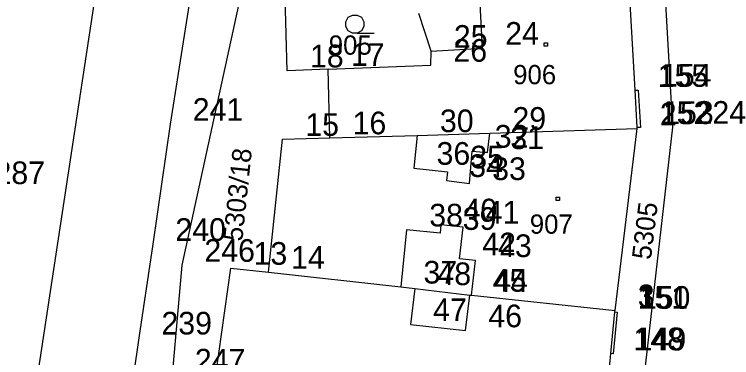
# Model space of a CAD drawing. Extents: x -822293 to -820259, y -1071573 to -1068794.
# Drawn here: x -821843.1 to -821779.8, y -1070108.5 to -1070078.2 of the extents above; entities that cross this region are included whole.
import ezdxf

# ---------------------------------------------------------------- set-up
doc = ezdxf.new("R2010")
doc.units = 0
for name, color, linetype in [('Vrstva 10', 7, 'Continuous'), ('Vrstva 11', 7, 'Continuous'), ('Vrstva 2', 7, 'Continuous'), ('Vrstva 3', 7, 'Continuous'), ('Vrstva 5', 7, 'Continuous'), ('Vrstva 6', 7, 'Continuous'), ('Vrstva 8', 7, 'Continuous'), ('Vrstva 9', 7, 'Continuous')]:
    doc.layers.add(name, color=color, linetype=linetype)

# ---------------------------------------------------------------- blocks, each defined once
blk = doc.blocks.new('Z304')
at = {"layer": 'Vrstva 2'}
for p, q in [((-60, 60), (-20, 80)), ((-20, 80), (20, 80)), ((20, 80), (60, 60)), ((-80, 20), (-60, 60)), ((-80, -20), (-80, 20)), ((60, 60), (80, 20)), ((80, 20), (80, -20)), ((-60, -60), (-80, -20)), ((-20, -80), (-60, -60)), ((60, -60), (20, -80)), ((80, -20), (60, -60)), ((20, -80), (-20, -80)), ((20, -80), (170, -80))]:
    blk.add_line(p, q, dxfattribs=at)
blk = doc.blocks.new('Z402')
at = {"layer": 'Vrstva 2'}
for p, q in [((-10, 10), (20, 10)), ((-10, -20), (-10, 10)), ((20, 10), (20, -20)), ((20, -20), (-10, -20))]:
    blk.add_line(p, q, dxfattribs=at)

msp = doc.modelspace()

# ---------------------------------------------------------------- linework, layer by layer
at = {"layer": 'Vrstva 2'}
for p, q in [((-821784.97, -1070088.19), (-821786.71, -1070058.24)), ((-821819.51, -1070060.05), (-821828.32, -1070100.38)), ((-821842.56, -1070120.24), (-821833.95, -1070063.53)), ((-821827.24, -1070074.59), (-821829.35, -1070087.93)), ((-821788.31, -1070084.93), (-821788.88, -1070074.77)), ((-821819, -1070083.21), (-821819.22, -1070075.99)), ((-821806.3, -1070081.48), (-821807.38, -1070078.16)), ((-821806.34, -1070082.71), (-821806.3, -1070081.48)), ((-821815.39, -1070083.08), (-821819, -1070083.21)), ((-821815.39, -1070083.08), (-821806.34, -1070082.71)), ((-821815.24, -1070089.12), (-821815.39, -1070083.08)), ((-821788.13, -1070088.22), (-821788.31, -1070084.93)), ((-821829.35, -1070087.93), (-821830.88, -1070098.53)), ((-821801.13, -1070088.72), (-821788.12, -1070088.32)), ((-821790.07, -1070104.39), (-821788.12, -1070088.32)), ((-821788.63, -1070120.3), (-821784.97, -1070088.19)), ((-821788.12, -1070088.32), (-821788.13, -1070088.22)), ((-821815.24, -1070089.12), (-821807.53, -1070088.93)), ((-821807.53, -1070088.93), (-821801.13, -1070088.72)), ((-821820.67, -1070100.99), (-821819.41, -1070089.26)), ((-821819.41, -1070089.26), (-821815.24, -1070089.12)), ((-821830.88, -1070098.53), (-821832.11, -1070106.8)), ((-821828.32, -1070100.38), (-821829.16, -1070110.07)), ((-821825.77, -1070113.26), (-821823.98, -1070100.64)), ((-821823.98, -1070100.64), (-821820.67, -1070100.99)), ((-821820.67, -1070100.99), (-821808.98, -1070102.3)), ((-821808.98, -1070102.3), (-821807.75, -1070102.44)), ((-821807.75, -1070102.44), (-821802.88, -1070103.02)), ((-821802.88, -1070103.02), (-821802.73, -1070103.04)), ((-821802.73, -1070103.04), (-821790.07, -1070104.39)), ((-821790.45, -1070108.19), (-821790.09, -1070104.51)), ((-821790.09, -1070104.51), (-821790.07, -1070104.39)), ((-821832.11, -1070106.8), (-821834.26, -1070121.72)), ((-821791.29, -1070116.7), (-821790.45, -1070108.19))]:
    msp.add_line(p, q, dxfattribs=at)
at = {"layer": 'Vrstva 3'}
for p, q in [((-821801.77, -1070081.21), (-821802.06, -1070075.49)), ((-821806.3, -1070081.48), (-821801.77, -1070081.21)), ((-821788.31, -1070084.93), (-821788.02, -1070084.91)), ((-821788.02, -1070084.91), (-821787.83, -1070088.21)), ((-821787.83, -1070088.21), (-821788.13, -1070088.22)), ((-821807.53, -1070088.93), (-821807.83, -1070091.81)), ((-821801.32, -1070090.43), (-821801.13, -1070088.72)), ((-821802.92, -1070093.16), (-821802.69, -1070090.3)), ((-821802.69, -1070090.3), (-821801.32, -1070090.43)), ((-821807.83, -1070091.81), (-821804.85, -1070092.13)), ((-821804.85, -1070092.13), (-821804.95, -1070092.89)), ((-821804.95, -1070092.89), (-821802.92, -1070093.16)), ((-821805.44, -1070096.81), (-821805.52, -1070097.56)), ((-821803.49, -1070097.01), (-821805.44, -1070096.81)), ((-821803.79, -1070099.81), (-821803.49, -1070097.01)), ((-821808.47, -1070097.26), (-821808.98, -1070102.3)), ((-821805.52, -1070097.56), (-821808.47, -1070097.26)), ((-821802.4, -1070099.96), (-821803.79, -1070099.81)), ((-821802.73, -1070103.04), (-821802.4, -1070099.96)), ((-821807.75, -1070102.44), (-821808.13, -1070105.61)), ((-821803.26, -1070106.16), (-821802.88, -1070103.02)), ((-821789.89, -1070104.53), (-821790.25, -1070108.21)), ((-821790.09, -1070104.51), (-821789.89, -1070104.53)), ((-821808.13, -1070105.61), (-821803.26, -1070106.16)), ((-821790.25, -1070108.21), (-821790.45, -1070108.19))]:
    msp.add_line(p, q, dxfattribs=at)
at = {"layer": 'Vrstva 8'}
for p, q in [((-821801.77, -1070081.21), (-821801.77, -1070081.21)), ((-821806.3, -1070081.48), (-821806.3, -1070081.48)), ((-821819, -1070083.21), (-821819, -1070083.21)), ((-821815.39, -1070083.08), (-821815.39, -1070083.08)), ((-821806.34, -1070082.71), (-821806.34, -1070082.71)), ((-821788.31, -1070084.93), (-821788.31, -1070084.93)), ((-821788.02, -1070084.91), (-821788.02, -1070084.91)), ((-821829.35, -1070087.93), (-821829.35, -1070087.93)), ((-821788.13, -1070088.22), (-821788.13, -1070088.22)), ((-821788.12, -1070088.32), (-821788.12, -1070088.32)), ((-821787.83, -1070088.21), (-821787.83, -1070088.21)), ((-821784.97, -1070088.19), (-821784.97, -1070088.19)), ((-821807.53, -1070088.93), (-821807.53, -1070088.93)), ((-821801.13, -1070088.72), (-821801.13, -1070088.72)), ((-821819.41, -1070089.26), (-821819.41, -1070089.26)), ((-821815.24, -1070089.12), (-821815.24, -1070089.12)), ((-821802.69, -1070090.3), (-821802.69, -1070090.3)), ((-821801.32, -1070090.43), (-821801.32, -1070090.43)), ((-821807.83, -1070091.81), (-821807.83, -1070091.81)), ((-821804.85, -1070092.13), (-821804.85, -1070092.13)), ((-821804.95, -1070092.89), (-821804.95, -1070092.89)), ((-821802.92, -1070093.16), (-821802.92, -1070093.16)), ((-821805.44, -1070096.81), (-821805.44, -1070096.81)), ((-821803.49, -1070097.01), (-821803.49, -1070097.01)), ((-821808.47, -1070097.26), (-821808.47, -1070097.26)), ((-821805.52, -1070097.56), (-821805.52, -1070097.56)), ((-821830.88, -1070098.53), (-821830.88, -1070098.53)), ((-821828.32, -1070100.38), (-821828.32, -1070100.38)), ((-821803.79, -1070099.81), (-821803.79, -1070099.81)), ((-821802.4, -1070099.96), (-821802.4, -1070099.96)), ((-821823.98, -1070100.64), (-821823.98, -1070100.64)), ((-821820.67, -1070100.99), (-821820.67, -1070100.99)), ((-821808.98, -1070102.3), (-821808.98, -1070102.3)), ((-821807.75, -1070102.44), (-821807.75, -1070102.44)), ((-821802.88, -1070103.02), (-821802.88, -1070103.02)), ((-821802.73, -1070103.04), (-821802.73, -1070103.04)), ((-821790.09, -1070104.51), (-821790.09, -1070104.51)), ((-821790.07, -1070104.39), (-821790.07, -1070104.39)), ((-821789.89, -1070104.53), (-821789.89, -1070104.53)), ((-821808.13, -1070105.61), (-821808.13, -1070105.61)), ((-821803.26, -1070106.16), (-821803.26, -1070106.16)), ((-821832.11, -1070106.8), (-821832.11, -1070106.8)), ((-821790.45, -1070108.19), (-821790.45, -1070108.19)), ((-821790.25, -1070108.21), (-821790.25, -1070108.21))]:
    msp.add_line(p, q, dxfattribs=at)

# ---------------------------------------------------------------- block references
at = {"layer": 'Vrstva 10', "xscale": 0.01, "yscale": 0.01}
msp.add_blockref('Z304', (-821813.04, -1070079.09), dxfattribs=at)
at = {"layer": 'Vrstva 11', "xscale": 0.01, "yscale": 0.01}
for p in [(-821796.24, -1070080.83), (-821795.18, -1070094.46)]:
    msp.add_blockref('Z402', p, dxfattribs=at)

# ---------------------------------------------------------------- texts
at = {"layer": 'Vrstva 5'}
msp.add_text('905', height=1.7, dxfattribs=at).set_placement((-821815.338, -1070081.79))
for s, height, rotation, p in [('5303/18', 1.699, 84, (-821822.975, -1070098.311)), ('5305', 1.7, 83, (-821786.911, -1070099.945))]:
    msp.add_text(s, height=height, rotation=rotation, dxfattribs=at).set_placement(p)
at = {"layer": 'Vrstva 6'}
for s, p in [('906', (-821799.066, -1070084.4)), ('907', (-821797.596, -1070097.6))]:
    msp.add_text(s, height=1.7, dxfattribs=at).set_placement(p)
at = {"layer": 'Vrstva 9'}
for s, p in [('25', (-821804.3, -1070081.18)), ('24', (-821799.77, -1070080.91)), ('26', (-821804.34, -1070082.41)), ('18', (-821817, -1070082.91)), ('17', (-821813.39, -1070082.78)), ('155', (-821786.31, -1070084.63)), ('154', (-821786.02, -1070084.61)), ('241', (-821827.35, -1070087.63)), ('29', (-821799.13, -1070088.42)), ('2', (-821786.12, -1070088.02)), ('152', (-821786.13, -1070087.92)), ('153', (-821785.83, -1070087.91)), ('224', (-821782.97, -1070087.89)), ('15', (-821817.41, -1070088.96)), ('16', (-821813.24, -1070088.82)), ('30', (-821805.53, -1070088.63)), ('32', (-821800.69, -1070090)), ('31', (-821799.32, -1070090.13)), ('36', (-821805.83, -1070091.51)), ('35', (-821802.85, -1070091.83)), ('34', (-821802.95, -1070092.59)), ('33', (-821800.92, -1070092.86)), ('287', (-821844.84, -1070093.22)), ('40', (-821803.44, -1070096.51)), ('38', (-821806.47, -1070096.96)), ('39', (-821803.52, -1070097.26)), ('41', (-821801.49, -1070096.71)), ('240', (-821828.88, -1070098.23)), ('42', (-821801.79, -1070099.51)), ('43', (-821800.4, -1070099.66)), ('246', (-821826.32, -1070100.08)), ('13', (-821821.98, -1070100.34)), ('14', (-821818.67, -1070100.69)), ('37', (-821806.98, -1070102)), ('48', (-821805.75, -1070102.14)), ('45', (-821800.88, -1070102.72)), ('44', (-821800.73, -1070102.74)), ('3', (-821788.07, -1070104.09)), ('151', (-821788.09, -1070104.21)), ('150', (-821787.89, -1070104.23)), ('47', (-821806.13, -1070105.31)), ('46', (-821801.26, -1070105.86)), ('239', (-821830.11, -1070106.5)), ('148', (-821788.45, -1070107.89)), ('149', (-821788.25, -1070107.91)), ('247', (-821827.16, -1070109.77))]:
    msp.add_text(s, height=2, dxfattribs=at).set_placement(p)

doc.saveas('drawing.dxf')
